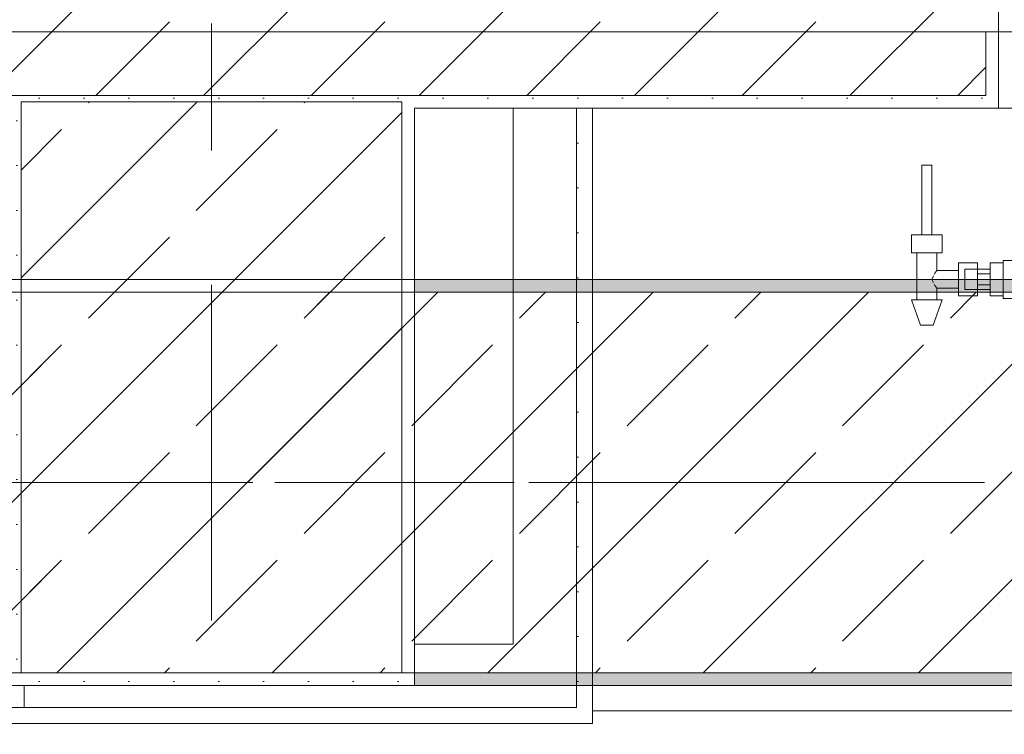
# Model space of a CAD drawing. Header units: metres. Extents: x -3.6 to 84.5, y -11 to 16.8.
# Tile 1033 of 1056: x 54.379 to 55.154, y 12.951 to 13.515. Entities that reach past the tile are written whole.
import ezdxf

# ---------------------------------------------------------------- set-up
doc = ezdxf.new("R2010")
doc.units = ezdxf.units.M
doc.header["$MEASUREMENT"] = 0
doc.linetypes.add('Achse', pattern=[0.2, 0.1, -0.05, 0, -0.05])
doc.linetypes.add('Strichlinie doppelt', pattern=[0.546806, 0.264583, -0.105833, 0.070556, -0.105833])
for name, color, linetype in [('301 - Elemente.Linie', 7, 'Continuous'), ('451 - Universal.Achsen Raster', 7, 'Continuous'), ('604 - Struktur.Wand Aussen', 7, 'Continuous'), ('606 - Struktur.Wand Innen Ausbau', 7, 'Continuous'), ('607 - Struktur.Stütze', 7, 'Continuous'), ('608 - Struktur.Träger', 7, 'Continuous'), ('653 - Abdeckung.TB Verkofferung', 7, 'Continuous')]:
    doc.layers.add(name, color=color, linetype=linetype)
pattern_1 = [(45, (0, 0), (-0.08485281, 0.08485281), []), (45, (-0.04243, 0.04243), (-0.08485281, 0.08485281), [0.09, -0.03])]
pattern_2 = [(45, (0, 0), (-0.01767767, 0.01767767), [0, -0.025])]

msp = doc.modelspace()

# ---------------------------------------------------------------- hatches: boundary and pattern name
at = {"layer": '604 - Struktur.Wand Aussen', "linetype": 'Continuous', "lineweight": 0, "true_color": 0x000000}
h = msp.add_hatch(dxfattribs=at)
h.set_pattern_fill('Beton__Stahlbeton_0001', color=18, style=0, pattern_type=2)
h.set_pattern_definition(pattern_1)
h.paths.add_polyline_path([(53.965, 13.505), (53.975, 13.505), (53.975, 13.455), (55.14, 13.455), (55.14, 13.505), (55.15, 13.505), (55.15, 13.575), (55.14, 13.575), (55.11, 13.575), (55.11, 13.695), (54.005, 13.695), (54.005, 13.575), (53.975, 13.575), (53.965, 13.575)])
h = msp.add_hatch(dxfattribs=at)
h.set_pattern_fill('Gips_0001', color=18, style=0, pattern_type=2)
h.set_pattern_definition(pattern_2)
h.paths.add_polyline_path([(55.14, 13.445), (55.15, 13.445), (55.15, 13.505), (55.14, 13.505)])
h = msp.add_hatch(dxfattribs=at)
h.set_pattern_fill('Gips_0001', color=18, style=0, pattern_type=2)
h.set_pattern_definition(pattern_2)
h.paths.add_polyline_path([(54.68999, 13.445), (55.14, 13.445), (55.14, 13.455), (54.68999, 13.455)])
at = {"layer": '606 - Struktur.Wand Innen Ausbau', "linetype": 'Continuous', "lineweight": 0, "true_color": 0x000000}
h = msp.add_hatch(dxfattribs=at)
h.set_pattern_fill('Gips_0001', color=18, style=0, pattern_type=2)
h.set_pattern_definition(pattern_2)
h.paths.add_polyline_path([(54.82999, 12.9725), (54.82999, 13.445), (54.81749, 13.445), (54.81749, 12.9725)])
h = msp.add_hatch(dxfattribs=at)
h.set_pattern_fill('Gips_0001', color=18, style=0, pattern_type=2)
h.set_pattern_definition(pattern_2)
h.paths.add_polyline_path([(54.36999, 12.9725), (54.38249, 12.9725), (54.38249, 12.98998), (54.36999, 12.98998)])
h = msp.add_hatch(dxfattribs=at)
h.set_pattern_fill('Gips_0001', color=18, style=0, pattern_type=2)
h.set_pattern_definition(pattern_2)
h.paths.add_polyline_path([(54.36999, 12.9725), (54.36999, 12.96), (54.38249, 12.9725)])
h = msp.add_hatch(dxfattribs=at)
h.set_pattern_fill('Gips_0001', color=18, style=0, pattern_type=2)
h.set_pattern_definition(pattern_2)
h.paths.add_polyline_path([(54.36999, 12.96), (54.38249, 12.96), (54.38249, 12.9725)])
h = msp.add_hatch(dxfattribs=at)
h.set_pattern_fill('Gips_0001', color=18, style=0, pattern_type=2)
h.set_pattern_definition(pattern_2)
h.paths.add_polyline_path([(54.38249, 12.96), (54.81749, 12.96), (54.81749, 12.9725), (54.38249, 12.9725)])
h = msp.add_hatch(dxfattribs=at)
h.set_pattern_fill('Gips_0001', color=18, style=0, pattern_type=2)
h.set_pattern_definition(pattern_2)
h.paths.add_polyline_path([(54.81749, 12.9725), (54.82999, 12.96), (54.82999, 12.9725)])
h = msp.add_hatch(dxfattribs=at)
h.set_pattern_fill('Gips_0001', color=18, style=0, pattern_type=2)
h.set_pattern_definition(pattern_2)
h.paths.add_polyline_path([(54.81749, 12.96), (54.82999, 12.96), (54.81749, 12.9725)])
at = {"layer": '607 - Struktur.Stütze', "linetype": 'Continuous', "lineweight": 0, "true_color": 0x000000}
h = msp.add_hatch(dxfattribs=at)
h.set_pattern_fill('Gips_0001', color=18, style=0, pattern_type=2)
h.set_pattern_definition(pattern_2)
h.paths.add_polyline_path([(54.36999, 13.455), (54.36999, 13.445), (54.37999, 13.445), (54.37999, 13.44998), (54.67999, 13.44998), (54.67999, 13.445), (54.68999, 13.445), (54.68999, 13.455)])
h = msp.add_hatch(dxfattribs=at)
h.set_pattern_fill('Beton__Stahlbeton_0001', color=18, style=0, pattern_type=2)
h.set_pattern_definition(pattern_1)
h.paths.add_polyline_path([(54.37999, 12.99998), (54.67999, 12.99998), (54.67999, 13.44998), (54.37999, 13.44998)])
h = msp.add_hatch(dxfattribs=at)
h.set_pattern_fill('Gips_0001', color=18, style=0, pattern_type=2)
h.set_pattern_definition(pattern_2)
h.paths.add_polyline_path([(54.36999, 12.98998), (54.68999, 12.98998), (54.68999, 13.445), (54.67999, 13.445), (54.67999, 12.99998), (54.37999, 12.99998), (54.37999, 13.445), (54.36999, 13.445)])
at = {"layer": '608 - Struktur.Träger', "linetype": 'Continuous', "lineweight": 0, "true_color": 0x000000}
h = msp.add_hatch(dxfattribs=at)
h.set_pattern_fill('Gips_0001', color=18, style=0, pattern_type=2)
h.set_pattern_definition(pattern_2)
h.paths.add_polyline_path([(54.68999, 13.29998), (57.96999, 13.29998), (57.96999, 13.30998), (54.68999, 13.30998)])
h = msp.add_hatch(dxfattribs=at)
h.set_pattern_fill('Beton__Stahlbeton_0001', color=18, style=0, pattern_type=2)
h.set_pattern_definition(pattern_1)
h.paths.add_polyline_path([(50.77999, 12.99998), (51.08999, 12.99998), (54.36999, 12.99998), (54.68999, 12.99998), (57.96999, 12.99998), (58.28999, 12.99998), (61.56999, 12.99998), (61.87999, 12.99998), (61.87999, 13.29998), (61.56999, 13.29998), (58.28999, 13.29998), (57.96999, 13.29998), (54.68999, 13.29998), (54.36999, 13.29998), (51.08999, 13.29998), (50.77999, 13.29998)])
h = msp.add_hatch(dxfattribs=at)
h.set_pattern_fill('Gips_0001', color=18, style=0, pattern_type=2)
h.set_pattern_definition(pattern_2)
h.paths.add_polyline_path([(54.68999, 12.98998), (57.96999, 12.98998), (57.96999, 12.99998), (54.68999, 12.99998)])

# ---------------------------------------------------------------- linework, layer by layer
at = {"layer": '301 - Elemente.Linie', "color": 7, "linetype": 'Continuous', "lineweight": 9}
for p, q in [((55.09061, 13.4), (55.08943, 13.4)), ((55.08943, 13.4), (55.08943, 13.345)), ((55.09343, 13.4), (55.09061, 13.4)), ((55.09626, 13.4), (55.09343, 13.4)), ((55.09743, 13.4), (55.09626, 13.4)), ((55.09743, 13.4), (55.09743, 13.345)), ((55.08743, 13.345), (55.08143, 13.345)), ((55.08143, 13.345), (55.08143, 13.331)), ((55.09943, 13.345), (55.08743, 13.345)), ((55.09061, 13.345), (55.08943, 13.345)), ((55.09343, 13.345), (55.09061, 13.345)), ((55.09626, 13.345), (55.09343, 13.345)), ((55.09743, 13.345), (55.09626, 13.345)), ((55.10543, 13.345), (55.09943, 13.345)), ((55.10543, 13.345), (55.10543, 13.331)), ((55.08743, 13.331), (55.08143, 13.331)), ((55.08543, 13.331), (55.08543, 13.294)), ((55.09943, 13.331), (55.08743, 13.331)), ((55.10543, 13.331), (55.09943, 13.331)), ((55.10143, 13.331), (55.10143, 13.317)), ((55.15343, 13.325), (55.15343, 13.32061)), ((55.22445, 13.325), (55.15343, 13.325)), ((55.10143, 13.317), (55.09972, 13.31495)), ((55.10143, 13.317), (55.11843, 13.317)), ((55.11843, 13.323), (55.11843, 13.3165)), ((55.11843, 13.323), (55.13343, 13.323)), ((55.11843, 13.3165), (55.11843, 13.3035)), ((55.12343, 13.318), (55.12343, 13.31566)), ((55.13343, 13.318), (55.12343, 13.318)), ((55.13343, 13.318), (55.13343, 13.323)), ((55.13343, 13.323), (55.13343, 13.3165)), ((55.13343, 13.318), (55.13343, 13.31566)), ((55.13343, 13.318), (55.13343, 13.31566)), ((55.13343, 13.318), (55.14343, 13.318)), ((55.13343, 13.3165), (55.13343, 13.31433)), ((55.14343, 13.32299), (55.14343, 13.31)), ((55.15343, 13.32299), (55.14343, 13.32299)), ((55.15343, 13.32061), (55.15343, 13.31)), ((55.0987, 13.31285), (55.09731, 13.31)), ((55.09731, 13.31), (55.0987, 13.30715)), ((55.09972, 13.31495), (55.0992, 13.31389)), ((55.12343, 13.31566), (55.12343, 13.31)), ((55.12343, 13.31), (55.12343, 13.30434)), ((55.13343, 13.31566), (55.13343, 13.31)), ((55.13343, 13.31566), (55.13343, 13.31433)), ((55.13343, 13.31433), (55.13343, 13.31)), ((55.14343, 13.31433), (55.13343, 13.31433)), ((55.13343, 13.31), (55.13343, 13.30567)), ((55.13343, 13.31), (55.13343, 13.30434)), ((55.14343, 13.31), (55.14343, 13.29701)), ((55.15343, 13.31), (55.15343, 13.29939)), ((55.0992, 13.30611), (55.09972, 13.30505)), ((55.09972, 13.30505), (55.10143, 13.303)), ((55.10143, 13.303), (55.10143, 13.294)), ((55.10143, 13.303), (55.11843, 13.303)), ((55.11843, 13.3035), (55.11843, 13.297)), ((55.12343, 13.30434), (55.12343, 13.302)), ((55.13343, 13.302), (55.12343, 13.302)), ((55.14343, 13.30567), (55.13343, 13.30567)), ((55.13343, 13.30567), (55.13343, 13.3035)), ((55.13343, 13.30567), (55.13343, 13.30434)), ((55.13343, 13.30434), (55.13343, 13.302)), ((55.13343, 13.30434), (55.13343, 13.302)), ((55.13343, 13.3035), (55.13343, 13.297)), ((55.13343, 13.297), (55.13343, 13.302)), ((55.13343, 13.302), (55.14343, 13.302)), ((55.08495, 13.294), (55.08143, 13.294)), ((55.08143, 13.294), (55.08843, 13.274)), ((55.09343, 13.294), (55.08495, 13.294)), ((55.10192, 13.294), (55.09343, 13.294)), ((55.10543, 13.294), (55.09843, 13.274)), ((55.10543, 13.294), (55.10192, 13.294)), ((55.11843, 13.297), (55.13343, 13.297)), ((55.15343, 13.29701), (55.14343, 13.29701)), ((55.15343, 13.29701), (55.14343, 13.29701)), ((55.15343, 13.29701), (55.14343, 13.29701)), ((55.15343, 13.29701), (55.14343, 13.29701)), ((55.15343, 13.29939), (55.15343, 13.295)), ((55.22445, 13.295), (55.15343, 13.295)), ((55.0899, 13.274), (55.08843, 13.274)), ((55.09343, 13.274), (55.0899, 13.274)), ((55.09697, 13.274), (55.09343, 13.274)), ((55.09843, 13.274), (55.09697, 13.274))]:
    msp.add_line(p, q, dxfattribs=at)
at = {"layer": '451 - Universal.Achsen Raster', "color": 160, "linetype": 'Strichlinie doppelt', "lineweight": 9, "true_color": 0x3232ff}
for p, q in [((54.52999, -10.585), (54.52999, 16.355)), ((64.93502, 13.14998), (-3.175, 13.14998))]:
    msp.add_line(p, q, dxfattribs=at)
at = {"layer": '604 - Struktur.Wand Aussen', "color": 7, "linetype": 'Continuous', "lineweight": 13}
for p, q in [((55.15, 13.575), (55.15, 13.505)), ((55.14, 13.455), (55.14, 13.505)), ((53.975, 13.455), (55.14, 13.455)), ((55.15, 13.445), (57.55, 13.445))]:
    msp.add_line(p, q, dxfattribs=at)
at = {"layer": '604 - Struktur.Wand Aussen', "color": 7, "linetype": 'Continuous', "lineweight": 5}
for p, q in [((55.14, 13.505), (55.15, 13.505)), ((55.15, 13.505), (55.15, 13.455)), ((55.15, 13.455), (55.15, 13.445)), ((55.14, 13.445), (55.15, 13.445))]:
    msp.add_line(p, q, dxfattribs=at)
at = {"layer": '604 - Struktur.Wand Aussen', "color": 7, "linetype": 'Continuous', "lineweight": 5, "flags": 128}
msp.add_lwpolyline([(54.68999, 13.445), (55.14, 13.445)], dxfattribs=at)
at = {"layer": '606 - Struktur.Wand Innen Ausbau', "color": 7, "linetype": 'Continuous', "lineweight": 5}
for p, q in [((54.81749, 13.0225), (54.81749, 13.445)), ((54.81749, 12.9725), (54.81749, 13.0225)), ((54.81749, 12.9725), (54.81749, 13.0225)), ((54.38249, 12.98998), (54.38249, 12.9725)), ((54.38249, 12.98998), (54.38249, 12.9725)), ((54.38249, 12.9725), (54.43249, 12.9725)), ((54.43249, 12.9725), (54.76749, 12.9725)), ((54.76749, 12.9725), (54.81749, 12.9725))]:
    msp.add_line(p, q, dxfattribs=at)
at = {"layer": '606 - Struktur.Wand Innen Ausbau', "color": 7, "linetype": 'Continuous', "lineweight": 5, "flags": 128}
for points in [[(54.76749, 13.445), (54.76749, 13.0225)], [(54.81749, 13.445), (54.76749, 13.445)], [(54.82999, 13.445), (54.81749, 13.445)], [(54.82999, 12.9725), (54.82999, 13.445)], [(54.76749, 13.0225), (54.68999, 13.0225)], [(54.82999, 12.96), (54.82999, 12.9725)], [(54.36999, 12.96), (54.82999, 12.96)]]:
    msp.add_lwpolyline(points, dxfattribs=at)
at = {"layer": '607 - Struktur.Stütze', "color": 7, "linetype": 'Continuous', "lineweight": 13, "flags": 128}
msp.add_lwpolyline([(54.37999, 12.99998), (54.67999, 12.99998), (54.67999, 13.44998), (54.37999, 13.44998)], close=True, dxfattribs=at)
at = {"layer": '607 - Struktur.Stütze', "color": 7, "linetype": 'Continuous', "lineweight": 5, "flags": 128}
msp.add_lwpolyline([(54.36999, 13.445), (54.36999, 12.98998), (54.68999, 12.98998), (54.68999, 13.445)], dxfattribs=at)
at = {"layer": '608 - Struktur.Träger', "color": 7, "linetype": 'Continuous', "lineweight": 13}
for p, q in [((50.77999, 13.30998), (61.87999, 13.30998)), ((54.68999, 13.29998), (54.36999, 13.29998)), ((57.96999, 13.29998), (54.68999, 13.29998)), ((50.77999, 12.98998), (61.87999, 12.98998))]:
    msp.add_line(p, q, dxfattribs=at)
at = {"layer": '608 - Struktur.Träger', "color": 7, "linetype": 'Continuous', "lineweight": 5}
for p, q in [((54.68999, 13.30998), (54.68999, 13.29998)), ((57.96999, 13.30998), (54.68999, 13.30998)), ((54.68999, 12.99998), (54.68999, 12.98998)), ((57.96999, 12.98998), (54.68999, 12.98998))]:
    msp.add_line(p, q, dxfattribs=at)
at = {"layer": '608 - Struktur.Träger', "color": 7, "linetype": 'Achse', "lineweight": 9}
msp.add_line((50.77999, 13.14998), (61.87999, 13.14998), dxfattribs=at)
at = {"layer": '608 - Struktur.Träger', "color": 7, "linetype": 'Continuous', "lineweight": 13, "flags": 128}
msp.add_lwpolyline([(61.87999, 12.99998), (61.56999, 12.99998), (58.28999, 12.99998), (57.96999, 12.99998), (54.68999, 12.99998), (54.36999, 12.99998), (51.08999, 12.99998), (50.77999, 12.99998)], dxfattribs=at)
at = {"layer": '653 - Abdeckung.TB Verkofferung', "color": 7, "linetype": 'Continuous', "lineweight": 9}
msp.add_line((50.99003, 13.50498), (61.56998, 13.50498), dxfattribs=at)
at = {"layer": '653 - Abdeckung.TB Verkofferung', "color": 7, "linetype": 'Continuous', "lineweight": 5}
for p, q in [((54.38249, 12.98998), (50.99003, 12.98998)), ((54.38249, 12.98998), (54.38249, 12.9725)), ((57.98249, 12.98998), (54.82999, 12.98998)), ((54.38249, 12.9725), (54.36999, 12.9725)), ((57.96999, 12.96998), (54.82999, 12.96998)), ((54.82999, 12.96), (54.36999, 12.96))]:
    msp.add_line(p, q, dxfattribs=at)
at = {"layer": '653 - Abdeckung.TB Verkofferung', "color": 7, "linetype": 'Continuous', "lineweight": 5, "flags": 128}
msp.add_lwpolyline([(54.82999, 12.98998), (54.82999, 12.9725), (54.82999, 12.96998), (54.82999, 12.96)], dxfattribs=at)

doc.saveas('drawing.dxf')
